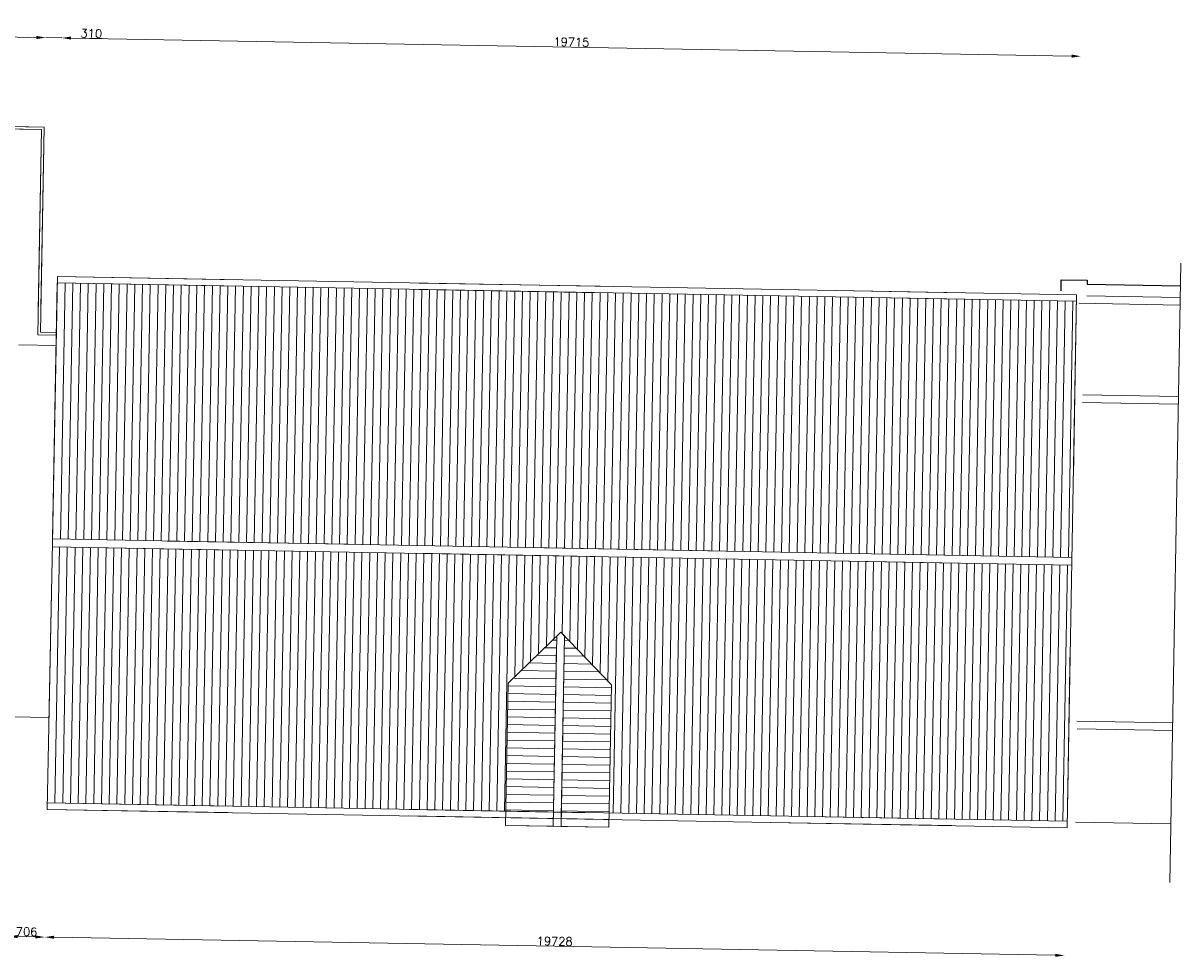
# Model space of a CAD drawing. Header units: millimetres. Extents: x -13022 to 1371524, y -38729 to 632593.
# Tile 368 of 381: x 1162761 to 1185154, y 4829 to 22892. Entities that reach past the tile are written whole.
import ezdxf

# ---------------------------------------------------------------- set-up
doc = ezdxf.new("R2010")
doc.units = ezdxf.units.MM
doc.header["$LTSCALE"] = 35
doc.linetypes.add('DASHED', pattern=[200, 100, -100])
doc.linetypes.add('DIVIDE', pattern=[1250, 862.5, -112.5, 25, -112.5, 25, -112.5])
for name, color, linetype in [('LAYER102', 1, 'Continuous'), ('LAYER22', 7, 'Continuous'), ('LAYER27', 7, 'Continuous'), ('LAYER28', 7, 'Continuous')]:
    doc.layers.add(name, color=color, linetype=linetype)
doc.styles.get("Standard").update_dxf_attribs({"font": 'simplex.shx'})
doc.dimstyles.new('~R----C~', dxfattribs={"dimtxt": 162, "dimasz": 180, "dimexe": 0.18, "dimexo": 0.0625, "dimgap": 16.2, "dimtad": 1, "dimdec": 0, "dimzin": 0, "dimdsep": 46, "dimtxsty": 'Standard', "dimcen": 0.09, "dimse1": 1, "dimse2": 1, "dimclrd": 7, "dimadec": 0, "dimazin": 0, "dimtfac": 1, "dimtdec": 4, "dimtmove": 0, "dimatfit": 3, "dimfxl": 1, "dimtolj": 1, "dimtzin": 0, "dimlwd": 13, "dimarcsym": 0})

# ---------------------------------------------------------------- blocks, each defined once
blk = doc.blocks.new('*D153')
at = {"layer": 'Defpoints', "color": 0, "linetype": 'Continuous', "transparency": 16777216}
for p in [(1163225, 7795), (1162502, 6871), (1163179, 5211)]:
    blk.add_point(p, dxfattribs=at)
at = {"layer": 'LAYER102', "color": 7, "linetype": 'Continuous', "lineweight": 13, "transparency": 16777216}
blk.add_line((1162653, 5221), (1162999, 5214), dxfattribs=at)
at = {"layer": 'LAYER102', "color": 7, "linetype": 'Continuous', "transparency": 16777216}
for points in [[(1162653, 5251), (1162652, 5191), (1162473, 5224)], [(1162999, 5244), (1162998, 5184), (1163179, 5211)]]:
    blk.add_solid(points, dxfattribs=at)
at = {"layer": 'LAYER102', "color": 0, "linetype": 'Continuous', "transparency": 16777216, "insert": (1162827, 5315), "char_height": 162, "attachment_point": 5, "rotation": 358.9686}
blk.add_mtext('\\A1;706', dxfattribs=at)
blk = doc.blocks.new('*D154')
at = {"layer": 'Defpoints', "color": 0, "linetype": 'Continuous', "transparency": 16777216}
for p in [(1163225, 7795), (1182950, 7448), (1182904, 4856)]:
    blk.add_point(p, dxfattribs=at)
at = {"layer": 'LAYER102', "color": 7, "linetype": 'Continuous', "lineweight": 13, "transparency": 16777216}
blk.add_line((1163359, 5208), (1182724, 4859), dxfattribs=at)
at = {"layer": 'LAYER102', "color": 7, "linetype": 'Continuous', "transparency": 16777216}
for points in [[(1163359, 5238), (1163358, 5178), (1163179, 5211)], [(1182724, 4889), (1182723, 4829), (1182904, 4856)]]:
    blk.add_solid(points, dxfattribs=at)
at = {"layer": 'LAYER102', "color": 0, "linetype": 'Continuous', "transparency": 16777216, "insert": (1173043, 5131), "char_height": 162, "attachment_point": 5, "rotation": 358.9686}
blk.add_mtext('\\A1;19728', dxfattribs=at)
blk = doc.blocks.new('*D127')
at = {"layer": 'Defpoints', "color": 0, "linetype": 'Continuous', "transparency": 16777216}
for p in [(1163199, 22612), (1155128, 21026), (1163167, 20881)]:
    blk.add_point(p, dxfattribs=at)
at = {"layer": 'LAYER102', "color": 7, "linetype": 'Continuous', "lineweight": 13, "transparency": 16777216}
blk.add_line((1155339, 22753), (1163019, 22615), dxfattribs=at)
at = {"layer": 'LAYER102', "color": 7, "linetype": 'Continuous', "transparency": 16777216}
for points in [[(1155339, 22783), (1155338, 22723), (1155159, 22756)], [(1163019, 22645), (1163018, 22585), (1163199, 22612)]]:
    blk.add_solid(points, dxfattribs=at)
at = {"layer": 'LAYER102', "color": 0, "linetype": 'Continuous', "transparency": 16777216, "insert": (1159180, 22781), "char_height": 162, "attachment_point": 5, "rotation": 358.9686}
blk.add_mtext('\\A1;8041', dxfattribs=at)
blk = doc.blocks.new('*D128')
at = {"layer": 'Defpoints', "color": 0, "linetype": 'Continuous', "transparency": 16777216}
for p in [(1163509, 22606), (1163167, 20881), (1163426, 17988)]:
    blk.add_point(p, dxfattribs=at)
at = {"layer": 'LAYER102', "color": 7, "linetype": 'Continuous', "lineweight": 13, "transparency": 16777216}
for p, q in [((1163019, 22615), (1162839, 22618)), ((1163199, 22612), (1163509, 22606)), ((1163689, 22603), (1164287, 22592))]:
    blk.add_line(p, q, dxfattribs=at)
at = {"layer": 'LAYER102', "color": 7, "linetype": 'Continuous', "transparency": 16777216}
for points in [[(1163019, 22645), (1163018, 22585), (1163199, 22612)], [(1163689, 22633), (1163688, 22573), (1163509, 22606)]]:
    blk.add_solid(points, dxfattribs=at)
at = {"layer": 'LAYER102', "color": 0, "linetype": 'Continuous', "transparency": 16777216, "insert": (1164080, 22693), "char_height": 162, "attachment_point": 5, "rotation": 358.9686}
blk.add_mtext('\\A1;310', dxfattribs=at)
blk = doc.blocks.new('*D129')
at = {"layer": 'Defpoints', "color": 0, "linetype": 'Continuous', "transparency": 16777216}
for p in [(1183220, 22251), (1163426, 17988), (1183113, 16287)]:
    blk.add_point(p, dxfattribs=at)
at = {"layer": 'LAYER102', "color": 7, "linetype": 'Continuous', "lineweight": 13, "transparency": 16777216}
blk.add_line((1163689, 22603), (1183040, 22254), dxfattribs=at)
at = {"layer": 'LAYER102', "color": 7, "linetype": 'Continuous', "transparency": 16777216}
for points in [[(1163689, 22633), (1163688, 22573), (1163509, 22606)], [(1183041, 22284), (1183040, 22224), (1183220, 22251)]]:
    blk.add_solid(points, dxfattribs=at)
at = {"layer": 'LAYER102', "color": 0, "linetype": 'Continuous', "transparency": 16777216, "insert": (1173366, 22526), "char_height": 162, "attachment_point": 5, "rotation": 358.9686}
blk.add_mtext('\\A1;19715', dxfattribs=at)

msp = doc.modelspace()

# ---------------------------------------------------------------- hatches: boundary and pattern name
at = {"layer": 'LAYER27', "linetype": 'Continuous', "lineweight": 13}
h = msp.add_hatch(dxfattribs=at)
h.set_pattern_fill("~A--G'+~", angle=-1.0313675, style=0, pattern_type=0)
h.set_pattern_definition([(88.9686, (1163331.62, 12912.68), (-149.9757, 2.7), [])])
h.paths.add_polyline_path([(1163331.594, 12912.684), (1163420.765, 17865.913), (1183135.133, 17511.001), (1183045.962, 12557.772)], flags=0)
h = msp.add_hatch(dxfattribs=at)
h.set_pattern_fill("~A--G'+~", angle=-1.0313675, style=0, pattern_type=0)
h.set_pattern_definition([(88.9686, (1163225.36, 7807), (-149.9757, 2.7), [])])
h.paths.add_polyline_path([(1163225.363, 7807.003), (1163328.894, 12762.708), (1183043.262, 12407.796), (1182954.041, 7451.834), (1174095.664, 7611.309), (1174140.279, 10089.548), (1173158.441, 11107.385), (1172140.603, 10125.547), (1172095.988, 7647.308)], flags=0)
h = msp.add_hatch(dxfattribs=at)
h.set_pattern_fill("~A--G'C7C~", angle=-1.0313675, style=0, pattern_type=0)
h.set_pattern_definition([(178.9686, (1172091.05, 7372.87), (-2.7, -149.9757), [])])
h.paths.add_polyline_path([(1172091.047, 7372.868), (1172140.603, 10125.547), (1173082.103, 11033.748), (1173015.897, 7356.218)], flags=0)
h = msp.add_hatch(dxfattribs=at)
h.set_pattern_fill("~A--G'C7C~", angle=-1.0313675, style=0, pattern_type=0)
h.set_pattern_definition([(178.9686, (1173165.87, 7353.52), (-2.7, -149.9757), [])])
h.paths.add_polyline_path([(1173165.873, 7353.518), (1173232.078, 11031.032), (1174140.279, 10089.548), (1174090.723, 7336.869)], flags=0)

# ---------------------------------------------------------------- linework, layer by layer
at = {"layer": 'LAYER22', "color": 7, "linetype": 'DIVIDE', "lineweight": 18}
msp.add_lwpolyline([(1184938.147, 6266.241), (1185153.826, 18246.596)], dxfattribs=at)
at = {"layer": 'LAYER22', "color": 7, "linetype": 'Continuous', "lineweight": 18}
for points in [[(1163330.244, 12837.696), (1163423.015, 17990.892), (1183137.383, 17635.981), (1183044.612, 12482.784)], [(1163420.765, 17865.913), (1183135.133, 17511.001)], [(1183182.761, 17472.543), (1185139.257, 17437.321)], [(1183335.437, 17619.819), (1185141.957, 17587.297)], [(1183257.135, 15704.418), (1185107.46, 15671.107)], [(1185104.76, 15521.132), (1183254.435, 15554.443)], [(1163330.244, 12837.696), (1163223.113, 7682.024), (1182951.791, 7326.854), (1183044.612, 12482.784)], [(1183143.443, 9389.16), (1184993.768, 9355.85)], [(1184991.068, 9205.874), (1183148.742, 9239.041)], [(1163225.363, 7807.003), (1182954.041, 7451.834)], [(1183116.31, 7437.567), (1184958.637, 7404.4)]]:
    msp.add_lwpolyline(points, dxfattribs=at)
at = {"layer": 'LAYER22', "color": 7, "linetype": 'DASHED', "lineweight": 18}
for points in [[(1163330.244, 12837.696), (1163423.015, 17990.892), (1183137.383, 17635.981), (1183044.612, 12482.784)], [(1163420.765, 17865.913), (1183135.133, 17511.001)], [(1183182.761, 17472.543), (1185139.257, 17437.321)], [(1183335.437, 17619.819), (1185141.957, 17587.297)], [(1183257.135, 15704.418), (1185107.46, 15671.107)], [(1185104.76, 15521.132), (1183254.435, 15554.443)], [(1163330.244, 12837.696), (1163223.113, 7682.024), (1182951.791, 7326.854), (1183044.612, 12482.784)], [(1183143.443, 9389.16), (1184993.768, 9355.85)], [(1184991.068, 9205.874), (1183148.742, 9239.041)], [(1163225.363, 7807.003), (1182954.041, 7451.834)], [(1183116.31, 7437.567), (1184958.637, 7404.4)]]:
    msp.add_lwpolyline(points, dxfattribs=at)
at = {"layer": 'LAYER22', "color": 9, "linetype": 'Continuous', "lineweight": 25}
msp.add_lwpolyline([(1182836.866, 17710.628), (1182840.724, 17924.93), (1183340.657, 17916.758), (1183339.432, 17841.768), (1185146.006, 17812.229)], dxfattribs=at)
at = {"layer": 'LAYER22', "color": 9, "linetype": 'DASHED', "lineweight": 25}
msp.add_lwpolyline([(1182836.866, 17710.628), (1182840.724, 17924.93), (1183340.657, 17916.758), (1183339.432, 17841.768), (1185146.006, 17812.229)], dxfattribs=at)
at = {"layer": 'LAYER22', "color": 7, "linetype": 'Continuous', "lineweight": 18}
for points in [[(1163328.894, 12762.708), (1183043.262, 12407.796), (1183045.962, 12557.772), (1163331.594, 12912.684)], [(1172091.047, 7372.868), (1172140.603, 10125.547), (1173158.441, 11107.385), (1174140.279, 10089.548), (1174090.723, 7336.869)], [(1173015.897, 7356.218), (1173082.103, 11033.748), (1173158.441, 11107.385), (1173232.078, 11031.032), (1173165.873, 7353.518)]]:
    msp.add_lwpolyline(points, close=True, dxfattribs=at)
at = {"layer": 'LAYER22', "color": 7, "linetype": 'DASHED', "lineweight": 18}
for points in [[(1163328.894, 12762.708), (1183043.262, 12407.796), (1183045.962, 12557.772), (1163331.594, 12912.684)], [(1172091.047, 7372.868), (1172140.603, 10125.547), (1173158.441, 11107.385), (1174140.279, 10089.548), (1174090.723, 7336.869)], [(1173015.897, 7356.218), (1173082.103, 11033.748), (1173158.441, 11107.385), (1173232.078, 11031.032), (1173165.873, 7353.518)]]:
    msp.add_lwpolyline(points, close=True, dxfattribs=at)
at = {"layer": 'LAYER28', "color": 7, "linetype": 'Continuous', "lineweight": 18}
for points in [[(1160266.631, 20883.425), (1163116.036, 20831.667), (1163044.597, 16863.443), (1163399.852, 16857.048)], [(1160267.531, 20933.417), (1163166.928, 20880.751), (1163095.489, 16912.535), (1163400.752, 16907.039)], [(1162678.851, 16668.995), (1163396.234, 16656.08)], [(1162549.342, 9475.161), (1163258.477, 9462.394)]]:
    msp.add_lwpolyline(points, dxfattribs=at)
at = {"layer": 'LAYER28', "color": 7, "linetype": 'DASHED', "lineweight": 18}
for points in [[(1160266.631, 20883.425), (1163116.036, 20831.667), (1163044.597, 16863.443), (1163399.852, 16857.048)], [(1160267.531, 20933.417), (1163166.928, 20880.751), (1163095.489, 16912.535), (1163400.752, 16907.039)], [(1162678.851, 16668.995), (1163396.234, 16656.08)], [(1162549.342, 9475.161), (1163258.477, 9462.394)]]:
    msp.add_lwpolyline(points, dxfattribs=at)

# ---------------------------------------------------------------- dimensions: what is measured, and where the dimension line sits
at = {"layer": 'LAYER102', "color": 7, "linetype": 'Continuous'}
for base, p1, p2, picture, middle in [((1163198.586, 22611.517), (1155127.551, 21025.951), (1163167.436, 20881.211), '*D127', (1159180.394, 22781.071)), ((1163508.911, 22605.93), (1163167.436, 20881.211), (1163425.769, 17987.608), '*D128', (1164079.626, 22692.871)), ((1183220.467, 22251.069), (1163425.769, 17987.608), (1183113.096, 16286.91), '*D129', (1173366.439, 22525.684)), ((1163178.691, 5211.056), (1162502.462, 6871.075), (1163225.213, 7795.231), '*D153', (1162827.498, 5314.594)), ((1182903.557, 4855.955), (1163225.213, 7795.231), (1182950.219, 7447.863), '*D154', (1173042.874, 5130.689))]:
    dim = msp.add_linear_dim(base=base, p1=p1, p2=p2, angle=358.9686325, dimstyle='~R----C~', dxfattribs=at)
    dim.commit()
    dim.dimension.update_dxf_attribs({"geometry": picture, "text_midpoint": middle})

doc.saveas('drawing.dxf')
